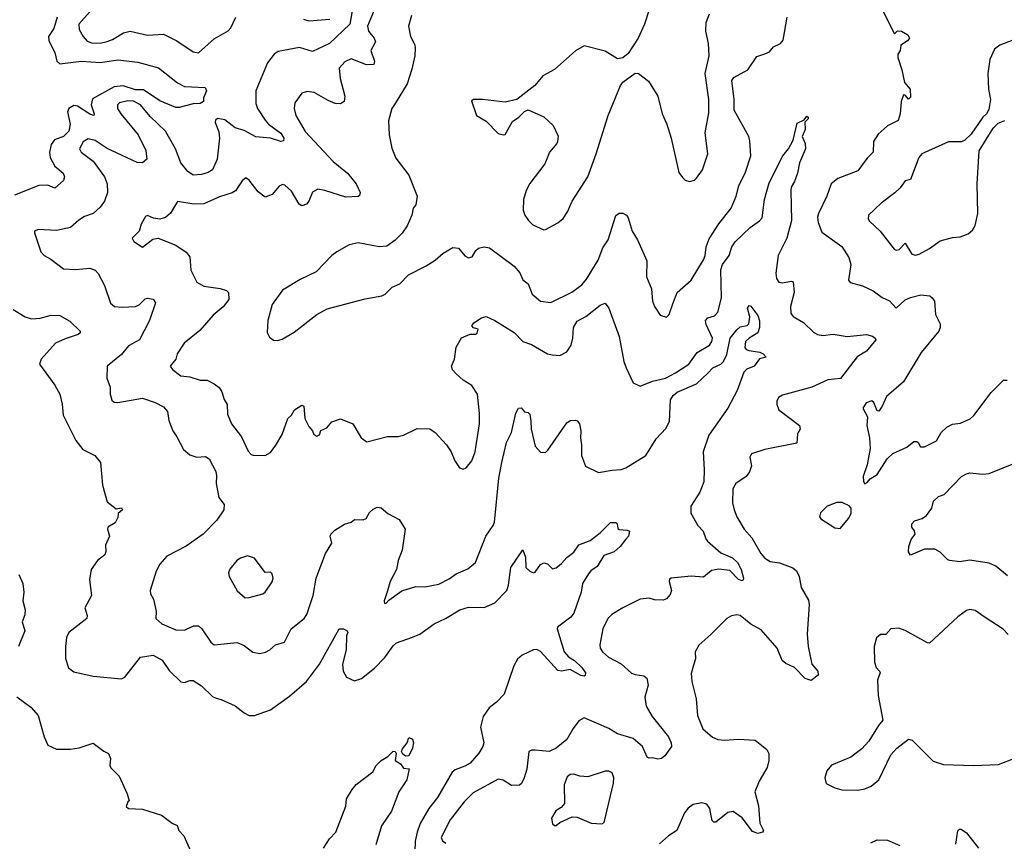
# Model space of a CAD drawing. Extents: x 2087054 to 2277909, y 548907 to 753496.
# Tile 363 of 444: x 2204715 to 2210331, y 735283 to 739971. Entities that reach past the tile are written whole.
import ezdxf

# ---------------------------------------------------------------- set-up
doc = ezdxf.new("R2010")
doc.units = 0

msp = doc.modelspace()

# ---------------------------------------------------------------- linework, layer by layer
at = {"layer": '0CON20XD'}
for points in [[(2205174.7, 740085), (2205052.2, 739945), (2205054.4, 739915), (2205076.5, 739875), (2205099.4, 739849.4), (2205125, 739839.4), (2205175, 739837.6), (2205215, 739846.6), (2205245, 739858.5), (2205307.1, 739897.1), (2205345, 739905.5), (2205445, 739883.1), (2205535, 739888.5), (2205611.2, 739851.2), (2205705, 739788.8), (2205735, 739781.5), (2205825, 739861.3), (2205905, 739906.8), (2205919.7, 739925), (2205947.5, 739985)], [(2206617.9, 740055), (2206598.9, 739945), (2206482.7, 739835), (2206385, 739790.5), (2206311.9, 739811.9), (2206190.1, 739789.9), (2206166.7, 739775), (2206128.6, 739725), (2206061.9, 739565), (2206062.7, 739492.7), (2206071.2, 739465), (2206115, 739397.3), (2206135, 739375.4), (2206205, 739323.3), (2206221.1, 739295), (2206219.7, 739280.3), (2206205, 739277.1), (2206145, 739294.6), (2206062.8, 739302.8), (2205995, 739338.2), (2205945, 739354.5), (2205885, 739400), (2205843.1, 739406.9), (2205831.4, 739398.6), (2205829.2, 739385), (2205850.8, 739330.8), (2205854.6, 739295.4), (2205840.9, 739175), (2205814, 739115), (2205790.2, 739099.8), (2205752, 739088), (2205705, 739084.5), (2205674.6, 739105), (2205633.9, 739155), (2205604, 739235), (2205546, 739336), (2205458.7, 739418.7), (2205405, 739484.6), (2205365, 739506.6), (2205331.9, 739508.1), (2205285, 739496.5), (2205273.3, 739485), (2205272.9, 739465), (2205291.2, 739435), (2205391.8, 739315), (2205435.6, 739225), (2205440, 739175), (2205415, 739154), (2205385, 739156.7), (2205215, 739235.5), (2205145, 739282.9), (2205105, 739291.9), (2205077.1, 739275), (2205055.8, 739235), (2205066, 739215), (2205134, 739164), (2205198.1, 739075), (2205214.4, 739035), (2205215.7, 738985), (2205199.4, 738935), (2205175, 738900.8), (2205133.8, 738865), (2205085, 738847.5), (2205052.4, 738827.6), (2205005, 738785.8), (2204925, 738767.5), (2204820, 738775), (2204800, 738765), (2204798.8, 738755), (2204836.1, 738646.1), (2204855, 738626.2), (2204893.3, 738605), (2204965, 738550), (2205035, 738545.6), (2205115, 738552.7), (2205145, 738541.4), (2205162.4, 738522.4), (2205198.8, 738455), (2205233.7, 738353.7), (2205255.5, 738335.5), (2205299.7, 738330.3), (2205376, 738334), (2205397.1, 738345), (2205431.3, 738378.7), (2205445, 738382.5), (2205476.6, 738376.6), (2205489.2, 738355), (2205455.2, 738254.8), (2205398.1, 738145), (2205335, 738110.6), (2205295, 738061.4), (2205214.3, 737995), (2205212.2, 737925), (2205231.1, 737875), (2205230.8, 737835), (2205241.1, 737801.1), (2205255, 737788.6), (2205275, 737786.9), (2205415, 737811.8), (2205487.9, 737787.9), (2205535, 737761.9), (2205557.5, 737735), (2205566.5, 737685), (2205588.6, 737625), (2205612, 737592), (2205648.6, 737518.6), (2205685, 737487.8), (2205725, 737475.7), (2205775, 737478.8), (2205796.7, 737465), (2205833, 737393), (2205838.3, 737368.3), (2205835.9, 737324.1), (2205850.8, 737245), (2205881.2, 737205), (2205878.8, 737175), (2205839.2, 737115), (2205760.8, 737035), (2205665, 736967.3), (2205555, 736910.5), (2205514.5, 736865), (2205494.5, 736825.5), (2205459.2, 736715), (2205462, 736695), (2205478.6, 736665), (2205493.8, 736595), (2205492, 736555), (2205526.7, 736525), (2205605, 736489.5), (2205655, 736487.8), (2205707.4, 736512.6), (2205735, 736512.5), (2205754.4, 736495), (2205805, 736420), (2205825, 736403.8), (2205955, 736417.5), (2205995, 736400.8), (2206045, 736363.3), (2206085, 736355.6), (2206117.2, 736362.8), (2206141.2, 736375), (2206175, 736404), (2206225, 736418.8), (2206262.9, 736495), (2206337.5, 736555), (2206352.8, 736577.2), (2206388.8, 736685), (2206405.5, 736785), (2206460, 736925), (2206495.8, 736985), (2206485.8, 737025), (2206489.2, 737035), (2206512.1, 737057.9), (2206567.3, 737092.7), (2206605, 737104), (2206625, 737119.2), (2206675, 737118), (2206691.2, 737125), (2206710, 737160), (2206730.7, 737179.3), (2206755, 737189.2), (2206777, 737187), (2206815, 737154), (2206879.7, 737119.7), (2206914.5, 737065), (2206895.9, 736944.1), (2206873.2, 736885), (2206863.6, 736835), (2206827.8, 736765), (2206813.3, 736713.3), (2206793.3, 736655), (2206795, 736640), (2206805, 736642.5), (2206820, 736660), (2206895, 736713.3), (2206975, 736737.5), (2207025, 736734.4), (2207105, 736750), (2207165, 736781.5), (2207205, 736810.4), (2207271.1, 736838.9), (2207315, 736874.2), (2207373.5, 737025), (2207415.5, 737085), (2207422.7, 737105), (2207448.2, 737355), (2207465.3, 737444.7), (2207491.1, 737558.9), (2207520.6, 737615), (2207545, 737726.7), (2207560, 737755), (2207575, 737756.2), (2207593.8, 737733.8), (2207615, 737730), (2207625, 737720), (2207629.7, 737679.7), (2207631.5, 737635), (2207655, 737537.5), (2207685, 737503.3), (2207715, 737502.5), (2207727.5, 737515), (2207835, 737672), (2207855, 737684), (2207885, 737686.7), (2207895, 737683.3), (2207908, 737665), (2207915.7, 737625), (2207912.9, 737585), (2207920, 737545), (2207920, 737485), (2207943, 737423), (2208016.9, 737386.9), (2208095, 737401.8), (2208145.3, 737404.7), (2208171.4, 737415), (2208285.6, 737485), (2208345, 737579.2), (2208400.7, 737639.3), (2208421.3, 737678.7), (2208427.8, 737802.2), (2208442.4, 737827.6), (2208465, 737846), (2208575.6, 737894.4), (2208640.4, 737955)], [(2206737.1, 740025), (2206698.7, 739935), (2206704.6, 739905), (2206736.5, 739866.5), (2206744.6, 739845), (2206717.6, 739795), (2206738.8, 739735), (2206735, 739716), (2206693.8, 739713.8), (2206605, 739748.2), (2206568.9, 739731.1), (2206536.5, 739695), (2206542.5, 739635), (2206570, 739535), (2206566.2, 739505), (2206545, 739492), (2206515, 739494), (2206475, 739510), (2206395, 739555.8), (2206355, 739561.4), (2206325, 739552), (2206285, 739497.5), (2206280, 739465), (2206289.4, 739425), (2206343.8, 739333.8), (2206502.9, 739162.9), (2206585, 739095.8), (2206634.2, 739035), (2206657.5, 738985), (2206652.5, 738967.5), (2206645, 738962.5), (2206575, 738958.2), (2206455, 738997.5), (2206415, 739004), (2206385, 738986.7), (2206365, 738936.7), (2206350.9, 738919.1), (2206325, 738909.2), (2206308.3, 738918.3), (2206265, 738993.8), (2206227.9, 739027.9), (2206215, 739030), (2206195, 739022), (2206155.5, 738974.5), (2206115, 738958), (2206075, 738990), (2206025, 739056), (2206005, 739068.8), (2205985, 739051.2), (2205946.5, 738995), (2205927.3, 738982.7), (2205855, 738959.7), (2205765, 738921.1), (2205708.5, 738918.5), (2205615.9, 738934.1), (2205575, 738866.7), (2205547.3, 738842.7), (2205515, 738833.8), (2205478.3, 738838.3), (2205445, 738853.3), (2205432.3, 738847.7), (2205408, 738805), (2205396.2, 738765), (2205356.7, 738725), (2205366.7, 738705), (2205415, 738673.8), (2205475, 738718.8), (2205505, 738724.2), (2205605, 738684), (2205663.8, 738645), (2205685, 738618.8), (2205691.7, 738541.7), (2205725, 738474.2), (2205765, 738450.5), (2205858.3, 738438.3), (2205895, 738425.6), (2205907.1, 738415), (2205907.3, 738375), (2205876.4, 738333.6), (2205819.4, 738285), (2205742.1, 738197.9), (2205653.6, 738126.4), (2205613.3, 738065), (2205606.1, 738033.9), (2205573.3, 737995), (2205586.7, 737975), (2205635, 737939.2), (2205685, 737934.2), (2205745, 737914.2), (2205785, 737914.3), (2205823.7, 737893.7), (2205853.2, 737873.2), (2205867.9, 737847.9), (2205880.8, 737805), (2205898.6, 737775), (2205901.3, 737721.3), (2205924.2, 737665), (2205980.9, 737590.9), (2206019.3, 737509.3), (2206035, 737491.2), (2206047, 737487), (2206115, 737485.5), (2206145, 737501.4), (2206176.7, 737543.3), (2206211.4, 737605), (2206244.5, 737695.5), (2206266.2, 737715), (2206283.3, 737745), (2206325, 737772.5), (2206336.4, 737766.4), (2206341.2, 737695), (2206365, 737650), (2206386.2, 737626.2), (2206393.8, 737605), (2206410, 737595), (2206425, 737602.5), (2206432, 737628), (2206467.9, 737642.1), (2206495, 737676.7), (2206545, 737693.3), (2206615.9, 737665.9), (2206662.5, 737585), (2206695, 737563.3), (2206813.6, 737593.6), (2206873.6, 737593.6), (2206905, 737600), (2206981.7, 737638.3), (2207055, 737636.2), (2207085.7, 737615.7), (2207148.8, 737545), (2207176.2, 737505), (2207197.5, 737455), (2207223.6, 737413.6), (2207245, 737407.5), (2207262.5, 737415), (2207294, 737455), (2207312.9, 737505), (2207337.1, 737665), (2207338.6, 737725), (2207325.6, 737835), (2207294.6, 737884.6), (2207244.2, 737915), (2207202.9, 737952.9), (2207184, 737974), (2207177.5, 737995), (2207195.6, 738035), (2207205, 738102.5), (2207234.2, 738155.8), (2207283.6, 738176.4), (2207315, 738176.7), (2207325, 738183.3), (2207330, 738205), (2207303, 738213), (2207293.3, 738225), (2207305, 738242.5), (2207349.1, 738270.9), (2207375, 738277.5), (2207425, 738255.8), (2207535, 738185.7), (2207585.4, 738135.4), (2207635, 738118.5), (2207725, 738064.4), (2207755, 738058.6), (2207795, 738056), (2207835, 738076.2), (2207861.4, 738115), (2207870.6, 738155), (2207872.9, 738215), (2207895, 738252), (2207945, 738277.1), (2208025, 738342.5), (2208055, 738353.3), (2208075.7, 738325), (2208134.5, 738164.5), (2208160.9, 738020.9), (2208174.5, 737984.5), (2208215, 737900), (2208255, 737880), (2208325, 737909.2), (2208398, 737925), (2208455, 737955.4), (2208531.1, 738005), (2208578.5, 738071.5), (2208648.6, 738115), (2208663.1, 738135), (2208666.2, 738155), (2208631.4, 738231.4), (2208626.9, 738255), (2208639.2, 738270.8), (2208678.2, 738281.8), (2208696.9, 738303.1), (2208718.2, 738385), (2208714.7, 738544.7), (2208724, 738575), (2208762.2, 738625), (2208777.1, 738675), (2208795, 738703.8), (2208880.6, 738785), (2208935, 738822.7), (2208949.9, 738840.1), (2208963.9, 738945), (2208989.9, 739040.1), (2209067.8, 739195), (2209099.4, 739235), (2209126.3, 739283.7), (2209149.3, 739380.7), (2209190, 739400), (2209205, 739420), (2209212.5, 739415), (2209212.5, 739405), (2209192.5, 739387.5), (2209194.2, 739345), (2209178, 739305), (2209194.2, 739265), (2209196.2, 739235), (2209162.5, 739155), (2209152.2, 739095), (2209135, 739048.8), (2209115.6, 739015), (2209112.5, 738995), (2209117.6, 738825), (2209090.7, 738725), (2209040.4, 738625), (2209027.9, 738525), (2209032.5, 738495), (2209045, 738474.3), (2209065, 738469.4), (2209115, 738480), (2209126.1, 738476.1), (2209131.5, 738415), (2209111.5, 738335), (2209112.5, 738295), (2209127.2, 738277.2), (2209185, 738243.3), (2209245, 738185.7), (2209264.7, 738174.7), (2209295, 738170), (2209355, 738177.5), (2209435, 738163.6), (2209545, 738174.4), (2209578.8, 738165), (2209593.8, 738155), (2209597.5, 738145), (2209545, 738080.8), (2209492.4, 738047.6), (2209396.4, 737923.6)], [(2208305, 740026.7), (2208278.9, 739945), (2208242.5, 739865), (2208185, 739778.8), (2208155, 739753.3), (2208125, 739747.5), (2208055, 739792.5), (2207935, 739822.5), (2207885, 739793.3), (2207765, 739688), (2207699.5, 739650.5), (2207653.3, 739595), (2207550, 739515), (2207485, 739500), (2207355, 739516.7), (2207303.3, 739516.7), (2207291.7, 739508.3), (2207320, 739425), (2207375, 739392.5), (2207445, 739322), (2207475, 739313.8), (2207485, 739316.7), (2207525, 739390), (2207562.5, 739415), (2207595, 739447.5), (2207615, 739456.7), (2207705, 739416.2), (2207757.7, 739367.7), (2207786.2, 739306.2), (2207782.9, 739277.1), (2207779.2, 739265), (2207736.2, 739215), (2207710.5, 739149.5), (2207625, 739037.5), (2207604.1, 738995.9), (2207588.8, 738945), (2207586.2, 738885), (2207596.7, 738855), (2207616.7, 738825), (2207641.7, 738801.7), (2207705, 738772.5)], [(2209615, 740067.5), (2209705, 739890), (2209722.3, 739907.7), (2209743.8, 739906.2), (2209781.2, 739885), (2209790, 739865), (2209779.1, 739850.9), (2209740, 739825), (2209736.7, 739795), (2209723.3, 739775), (2209723.3, 739755), (2209747.1, 739685), (2209762, 739612), (2209793.8, 739575), (2209795, 739530), (2209785, 739517.5), (2209765, 739540), (2209755, 739542.5), (2209742.9, 739505), (2209737.8, 739435), (2209725, 739396.2), (2209664.6, 739365.4), (2209645, 739349.2), (2209611.7, 739318.3), (2209584.5, 739275.5), (2209583.1, 739215), (2209548, 739182), (2209495, 739108.6), (2209381.2, 739065), (2209344.2, 739035), (2209319.4, 738965), (2209271.9, 738865), (2209265.7, 738844.3), (2209269.4, 738815), (2209289.7, 738759.7), (2209405, 738677.5), (2209445, 738614), (2209455.5, 738575), (2209442.5, 738485), (2209451.5, 738471.5), (2209521.8, 738451.8), (2209582, 738425), (2209635, 738385.6), (2209676.7, 738366.7), (2209715, 738324.4), (2209765, 738372.2), (2209795, 738387.1), (2209855, 738401.8), (2209905.5, 738395.5), (2209920, 738385), (2209932, 738365), (2209938.8, 738288.8), (2209966, 738235), (2209966, 738215), (2209957.5, 738195), (2209856.8, 738073.2), (2209755.3, 737904.7), (2209658.5, 737821.5), (2209635, 737766), (2209615, 737736.7), (2209605, 737740), (2209586.8, 737786.8), (2209575, 737795.8), (2209543.3, 737785), (2209523.8, 737755), (2209550, 737705), (2209546.1, 737656.1), (2209562, 737585), (2209565.7, 737525), (2209549.2, 737430.8), (2209526.2, 737365), (2209527, 737337), (2209535, 737322.5), (2209549.3, 737330.7), (2209565, 737352.5), (2209605, 737376.7), (2209663.5, 737466.5), (2209695, 737496.2), (2209775, 737533.1), (2209815, 737565.5), (2209832.5, 737565), (2209838.7, 737558.7), (2209853.5, 737533.5), (2209875, 737534.2), (2209945, 737567.5), (2209970, 737615), (2210003.6, 737646.4), (2210035, 737664.2), (2210080.6, 737669.4), (2210135.8, 737694.2), (2210156.8, 737713.2), (2210255.7, 737844.3), (2210325.8, 737914.2), (2210347.5, 737915)], [(2204928.7, 739985), (2204909.8, 739920.2), (2204879.7, 739875), (2204881.5, 739851.5), (2204916.2, 739785), (2204927.5, 739735), (2204945, 739718.6), (2205065, 739735.4), (2205176.6, 739726.6), (2205275, 739742.7), (2205388.9, 739728.9), (2205506.1, 739696.1), (2205615, 739611.4), (2205655, 739590.6), (2205773.3, 739585), (2205780.8, 739565), (2205763.3, 739525), (2205763.3, 739505), (2205745, 739493.8), (2205705, 739490.9), (2205625, 739470), (2205605, 739470.9), (2205515, 739507.6), (2205420.7, 739570.7), (2205375, 739570.9), (2205305, 739593.8), (2205255, 739588.8), (2205131.1, 739518.9), (2205123.4, 739485), (2205140.8, 739435), (2205137.5, 739425), (2205115, 739432.9), (2205045, 739478.8), (2205025, 739481.5), (2204995.5, 739465), (2204988.8, 739445), (2205002.9, 739375), (2204995.3, 739335), (2204965, 739305.3), (2204914.5, 739285), (2204895, 739258.6), (2204885.9, 739215), (2204889.3, 739185), (2204915.8, 739135.8), (2204963.1, 739095), (2204970.6, 739075), (2204965.5, 739054.5), (2204915, 739010.6), (2204875, 739026.4), (2204825, 739024.5), (2204685, 738969.1)], [(2206949.4, 739995), (2206932.9, 739935), (2206944.1, 739875.9), (2206968.5, 739828.5), (2206971.2, 739808.8), (2206969.2, 739765), (2206951.2, 739688.8), (2206925.8, 739605), (2206856.8, 739493.2), (2206837.5, 739465), (2206819.4, 739395), (2206822.5, 739315), (2206838.3, 739238.3), (2206861.3, 739181.3), (2206934.4, 739084.4), (2206982.2, 738965), (2206974.4, 738915.6), (2206960, 738895), (2206952, 738855), (2206925.5, 738794.5), (2206896.8, 738753.2), (2206857, 738713), (2206810, 738680), (2206765, 738676), (2206645, 738698), (2206595, 738687.5), (2206525, 738647.1), (2206496.2, 738625), (2206406.8, 738533.2), (2206315, 738488), (2206215, 738428), (2206155, 738346.7), (2206130, 738255), (2206127, 738187), (2206140.7, 738160.7), (2206163.6, 738143.6), (2206185, 738140), (2206211.7, 738148.3), (2206280.7, 738189.3), (2206410.3, 738289.7), (2206468.3, 738321.7), (2206685, 738378.8), (2206780, 738395), (2206800, 738405), (2206840, 738445), (2206882.5, 738465), (2206933.3, 738515), (2207032.7, 738567.3), (2207085, 738600), (2207130.2, 738639.8), (2207185, 738671.4), (2207217.1, 738667.1), (2207255, 738623.3), (2207275, 738612), (2207295, 738618.8), (2207316.7, 738655), (2207332.3, 738667.7), (2207365, 738676.2), (2207395, 738670), (2207535, 738565.8), (2207567, 738527), (2207585, 738486.2), (2207615.7, 738465), (2207637.5, 738405), (2207685, 738366), (2207745, 738358), (2207865, 738416.9), (2207922.1, 738457.9), (2207948.7, 738491.3), (2208015, 738600), (2208041.1, 738668.9), (2208071.1, 738715), (2208116, 738854), (2208135, 738867.9), (2208155, 738867.8), (2208175.7, 738855.7), (2208185, 738840.8), (2208208.8, 738765), (2208238.5, 738715), (2208292, 738595), (2208289.5, 738505), (2208318.2, 738435), (2208324.5, 738365), (2208335, 738334), (2208368.8, 738285), (2208405, 738274.2), (2208420.3, 738289.7), (2208439.5, 738350.5), (2208465, 738414.2), (2208545, 738484.2), (2208615, 738600.8), (2208624.6, 738625), (2208631.1, 738675), (2208648.3, 738721.7), (2208703.4, 738806.6), (2208773.4, 738896.6), (2208802.1, 738965), (2208816.7, 739023.3), (2208855, 739101.2), (2208885.5, 739195), (2208879.7, 739279.7), (2208873.5, 739305), (2208790.6, 739455), (2208790.8, 739515), (2208777.5, 739625), (2208787.7, 739642.3), (2208867.5, 739685), (2208919.7, 739760.3), (2208965, 739776), (2208992.3, 739787.7), (2209014.1, 739815.9), (2209054.1, 739835.9), (2209070, 739855), (2209093.3, 739985)], [(2206333.8, 739973.8), (2206365, 739965.6), (2206485, 739973.6)], [(2207705, 738772.5), (2207715, 738773.3), (2207785, 738812), (2207815, 738836.7), (2207840, 738875), (2207866.7, 738935), (2207955.7, 739074.3), (2208002.9, 739205), (2208070.8, 739425), (2208141.4, 739595), (2208155, 739614.2), (2208225, 739666.2), (2208245, 739663.3), (2208301.2, 739621.2), (2208355.6, 739535.6), (2208380, 739435), (2208406.9, 739375), (2208430.6, 739295), (2208475, 739100), (2208495, 739070), (2208510, 739055), (2208535, 739047.5), (2208563.6, 739056.4), (2208575, 739066.7), (2208609.2, 739115), (2208639.2, 739205), (2208625.5, 739325), (2208645, 739440), (2208645.3, 739515), (2208625.4, 739665), (2208647.5, 739765), (2208642.9, 739835), (2208628.8, 739905), (2208631.2, 739955), (2208648.8, 740005)], [(2210463.6, 739886.4), (2210305, 739826.7), (2210275, 739802.5), (2210248.8, 739745), (2210236.7, 739665), (2210240, 739575), (2210252.5, 739515), (2210241.7, 739458.3), (2210230, 739435), (2210207.5, 739415), (2210141.7, 739318.3), (2210105.8, 739284.2), (2210085.8, 739274.2), (2210012.5, 739275), (2209861.2, 739205), (2209842.5, 739185), (2209795, 739060), (2209765, 739052), (2209737.4, 739012.6), (2209707.2, 738982.8), (2209628, 738925), (2209556.2, 738855), (2209553.8, 738835), (2209561.2, 738821.2), (2209623.7, 738763.7), (2209702.4, 738662.4), (2209715, 738656.9), (2209730.3, 738659.7), (2209765, 738696.7), (2209803.2, 738633.2), (2209825, 738628)], [(2209825, 738628), (2209845, 738634.2), (2209904.4, 738665.6), (2209965, 738710), (2210035, 738728.8), (2210078.3, 738731.7), (2210125, 738750), (2210149.5, 738770.5), (2210163.9, 738796.1), (2210180, 738865), (2210176.7, 739035), (2210187.5, 739222.5), (2210267, 739353), (2210295, 739380), (2210333.6, 739396.4)], [(2208640.4, 737955), (2208669.1, 737985), (2208713.3, 738006.7), (2208728.8, 738021.2), (2208748.5, 738061.5), (2208766.6, 738153.4), (2208805, 738201.8), (2208825, 738219.1), (2208863.5, 738226.5), (2208874.5, 738235.5), (2208879.4, 738275), (2208865.8, 738325), (2208875, 738340), (2208885, 738336.2), (2208925, 738283.3), (2208935, 738252.5), (2208935.4, 738215.4), (2208924.4, 738185), (2208875, 738154.4), (2208855.6, 738135), (2208851.8, 738101.8), (2208859.4, 738089.4), (2208873.1, 738083.1), (2208936.7, 738075), (2208956, 738065), (2208972.5, 738045), (2208934.2, 738035.8), (2208903.3, 737995), (2208863.3, 737976.7), (2208845, 737960), (2208807.5, 737855), (2208754.2, 737755), (2208645, 737600), (2208614.3, 737505), (2208618.8, 737405), (2208616.8, 737335), (2208595, 737276), (2208543.8, 737196.2), (2208542.9, 737155), (2208582.2, 737085), (2208613.7, 737053.7), (2208628.3, 737008.3), (2208638.6, 736995), (2208715, 736928.5), (2208780.3, 736900.3), (2208809.2, 736875), (2208830.4, 736835), (2208843.8, 736785), (2208841.2, 736775), (2208835, 736768.8), (2208815, 736778), (2208765, 736828.5), (2208703.4, 736836.6), (2208661.7, 736828.3), (2208615, 736790.8), (2208545, 736795.6), (2208430, 736785), (2208421.2, 736778.8), (2208418.8, 736765), (2208433.3, 736715), (2208425, 736692.5), (2208405, 736667.5), (2208385, 736660), (2208335, 736660.8), (2208305, 736670), (2208255, 736665.7), (2208155, 736615.6), (2208091.7, 736578.3), (2208069.2, 736555), (2208041.5, 736495), (2208035.6, 736465.6), (2208023.3, 736405), (2208025.7, 736385), (2208039.2, 736365), (2208073.5, 736333.5), (2208145.3, 736295.3), (2208205, 736243.3), (2208225, 736234.6), (2208275, 736228.2), (2208291.9, 736215), (2208298.9, 736175), (2208280.5, 736105), (2208289.1, 736055), (2208322.2, 735995), (2208415, 735879.4), (2208431.3, 735845), (2208432.5, 735825), (2208395, 735771.1), (2208375, 735756.4), (2208355, 735752.5), (2208325, 735760), (2208305, 735757.5), (2208294.1, 735764.1), (2208266.9, 735825), (2208215, 735870.4), (2208125, 735896.4), (2208075, 735926.9), (2207935, 735988), (2207905, 735970), (2207872.2, 735927.8), (2207835.7, 735865), (2207775, 735815.7), (2207735, 735795.6), (2207655, 735804.3), (2207635, 735804), (2207620, 735795), (2207607.8, 735695), (2207592.5, 735645), (2207576.6, 735613.4), (2207565.7, 735604.3), (2207520.9, 735600.9), (2207472.2, 735632.2), (2207445, 735637.1), (2207300.8, 735559.1), (2207250.5, 735509.5), (2207169.6, 735405), (2207120, 735305), (2207126.7, 735286.7), (2207145, 735272.3)], [(2204677.8, 738317.8), (2204746.6, 738276.6), (2204782.5, 738265), (2204832, 738268), (2204895, 738286.2), (2204945, 738284.3), (2205001.1, 738251.1), (2205060, 738195), (2205060, 738185), (2205048.8, 738175), (2204975, 738150.8), (2204920, 738125), (2204836.9, 738035), (2204827.5, 738005), (2204915.5, 737885.5), (2204943.8, 737835), (2204957.7, 737777.7), (2204963.3, 737715), (2205035, 737570), (2205075, 737518.8), (2205143.3, 737485), (2205176.7, 737445), (2205186.7, 737315), (2205215, 737220), (2205265, 737180), (2205295, 737186.7), (2205302.5, 737175), (2205277, 737153), (2205275, 737130), (2205259.5, 737100.5), (2205218.8, 737075), (2205216.4, 737063.6), (2205226.7, 737025), (2205203.9, 736973.9), (2205206.4, 736936.4), (2205201.2, 736918.8), (2205158.8, 736885), (2205122, 736835), (2205114.3, 736775), (2205125.7, 736685), (2205087.5, 736615), (2205100.9, 736570.9), (2205098.1, 736555), (2204995.6, 736475), (2204982.8, 736447.2), (2204975.6, 736395), (2204975.7, 736325.7), (2204992.8, 736272.8), (2205025, 736251.1), (2205135, 736226.5), (2205295, 736210.5), (2205315, 736219.4), (2205405, 736333.6), (2205476.4, 736346.4), (2205527.6, 736317.6), (2205567.2, 736257.2), (2205635, 736194), (2205655, 736189.2), (2205685, 736201.4), (2205705, 736201.1), (2205751.3, 736171.3), (2205815, 736110), (2205835, 736100), (2205865, 736093.3), (2205945, 736055.8), (2205995, 736015.8), (2206025, 736000.8), (2206055, 736000.8), (2206145, 736034.2), (2206255, 736112), (2206350.8, 736195), (2206425.5, 736294.5), (2206537.5, 736495), (2206562.5, 736495), (2206582.5, 736485), (2206586, 736476), (2206580, 736455), (2206576.5, 736375), (2206556.7, 736295), (2206560, 736255), (2206579.8, 736219.8), (2206625, 736199.2), (2206665, 736212.9), (2206738.3, 736271.7), (2206797.4, 736332.6), (2206845, 736398.6), (2206864.3, 736415), (2206955, 736448.6), (2206996.7, 736465), (2207078.8, 736525), (2207143.3, 736555), (2207225, 736604.2), (2207275, 736619.2), (2207365, 736617.8), (2207425.8, 736645), (2207494, 736715), (2207504, 736745), (2207516.5, 736845), (2207585, 736946.2), (2207600.8, 736905), (2207602, 736845), (2207625, 736824.3), (2207645, 736815.8), (2207655, 736818.8), (2207685, 736862), (2207705, 736872), (2207725, 736866.2), (2207755, 736837.5), (2207775, 736844.3), (2207805, 736867.9), (2207835, 736903.1), (2207876.5, 736933.5), (2207905, 736974.4), (2207969.5, 737000.5), (2208025.9, 737044.1), (2208085, 737103.3), (2208115, 737102.5), (2208122.5, 737095), (2208127.5, 737067.5), (2208135, 737062.5), (2208179.3, 737059.3), (2208192.5, 737052.5), (2208187.1, 737025), (2208172.7, 737007.3), (2208139.4, 736965), (2208105, 736934.4), (2208046.2, 736915), (2208008.8, 736851.2), (2207972.9, 736827.1), (2207959.7, 736810.3), (2207925.8, 736755), (2207917.1, 736705), (2207875.7, 736584.3), (2207858.1, 736561.9), (2207783.3, 736505), (2207781.2, 736495), (2207820.6, 736365), (2207844.4, 736335), (2207878.6, 736315), (2207922.2, 736275), (2207941.9, 736245), (2207939.7, 736230.3), (2207934.2, 736225.8), (2207915, 736228.9), (2207855, 736264.5), (2207805, 736254.5), (2207785, 736258.9), (2207685, 736366.4), (2207665, 736377.5), (2207645, 736376.7), (2207582, 736345), (2207555, 736322), (2207534.4, 736285), (2207477.8, 736122.2), (2207435, 736078), (2207392.5, 736045), (2207358.9, 735995), (2207343.5, 735935), (2207361.9, 735845), (2207357.1, 735825), (2207334.4, 735785.6), (2207285, 735729.2), (2207255, 735711.4), (2207198.6, 735691.4), (2207182.6, 735677.4), (2207097.3, 735532.7), (2207048.8, 735471.2), (2207000, 735385), (2206982.5, 735335), (2206970.4, 735285), (2206969.5, 735220.5)], [(2209396.4, 737923.6), (2209323.8, 737916.2), (2209233.3, 737875), (2209065, 737828), (2209043.8, 737815), (2209034.4, 737795.6), (2209034.2, 737775.8), (2209044.6, 737744.6), (2209163.3, 737655), (2209166.7, 737635), (2209151.7, 737608.3), (2209147.5, 737555), (2208965, 737519.6), (2208888.8, 737495), (2208879.2, 737475), (2208888.5, 737425), (2208878.3, 737391.7), (2208858, 737365), (2208800, 737325), (2208782.5, 737295), (2208780, 737215), (2208789.4, 737175), (2208805.6, 737135), (2208847.8, 737065), (2208890.5, 737015), (2208942.7, 736925), (2208965, 736898.9), (2208995, 736880.4), (2209047.9, 736872.1), (2209125, 736843.3), (2209146.6, 736826.6), (2209160.6, 736795), (2209172.4, 736732.4), (2209215, 736660), (2209218.7, 736635), (2209207.1, 736465), (2209212.9, 736395), (2209232.9, 736295), (2209267.5, 736255), (2209269.2, 736230.8), (2209229.2, 736200.8), (2209195, 736212.5), (2209134.2, 736275), (2209085, 736297.3), (2209064.7, 736314.7), (2209034.5, 736385), (2208945, 736489.4), (2208885, 736522.3), (2208825, 736571.9), (2208805, 736576.5), (2208775, 736570), (2208747.5, 736555), (2208657.3, 736462.7), (2208588, 736402), (2208568.6, 736365), (2208569.2, 736325), (2208558.6, 736288.6), (2208545, 736240), (2208547.8, 736195), (2208574.3, 736095.7), (2208581.3, 736001.3), (2208612, 735925), (2208667.1, 735877.1), (2208696.2, 735865), (2208735, 735860), (2208815, 735865.9), (2208910.6, 735860.6), (2208977.3, 735807.3), (2208987.8, 735785), (2208988.5, 735745), (2208978.5, 735705), (2208932.6, 735627.4), (2208908.1, 735565), (2208928.4, 735485), (2208937, 735387), (2208957.5, 735345), (2208952, 735335), (2208925, 735327.9), (2208895, 735339.6), (2208835, 735416.8), (2208785, 735453.5), (2208755, 735448.5), (2208685, 735393.3), (2208675, 735393.1), (2208665, 735402), (2208658.2, 735428.2), (2208651.2, 735471.2), (2208634.7, 735494.7), (2208605, 735503.8), (2208556.8, 735493.2), (2208528.3, 735471.7), (2208507.5, 735445), (2208462.9, 735345), (2208415.3, 735314.7), (2208365, 735268.1)], [(2210348.7, 736798.7), (2210283.2, 736853.2), (2210245, 736870.4), (2210135, 736887.5), (2210075, 736877.1), (2210020, 736885), (2210008.8, 736888.8), (2209965, 736933.3), (2209935, 736950), (2209875, 736950), (2209795, 736916.7), (2209784.2, 736935), (2209785.8, 736965), (2209800, 737005), (2209822.5, 737035), (2209818.6, 737055), (2209804.2, 737075), (2209804.2, 737095), (2209818.8, 737111.2), (2209862.5, 737125), (2209887.7, 737142.3), (2209916.7, 737185), (2209927.5, 737225), (2209955, 737250), (2209987.3, 737262.7), (2210086.2, 737365), (2210115, 737380), (2210135, 737385.7), (2210208.7, 737378.7), (2210245, 737381.5), (2210405, 737446.7)], [(2209395, 737067.5), (2209443.6, 737126.4), (2209456.7, 737155), (2209457.5, 737185), (2209447, 737197), (2209406.4, 737216.4), (2209375, 737216.2), (2209320, 737195), (2209281.7, 737158.3), (2209276.7, 737135), (2209285, 737123.8), (2209365, 737072.5), (2209395, 737067.5)], [(2206002, 736672), (2206025, 736673.8), (2206102.5, 736695), (2206115, 736704), (2206155.5, 736764.5), (2206160.8, 736785), (2206155, 736810), (2206145, 736818.8), (2206115, 736817.5), (2206055, 736898.8), (2206015, 736912), (2205975, 736899.4), (2205954.6, 736885.4), (2205913.4, 736836.6), (2205905.8, 736815), (2205910, 736795), (2205955, 736713.3), (2206002, 736672)], [(2204710, 736805), (2204732.5, 736755), (2204738, 736705), (2204732.5, 736655), (2204746.1, 736603.9), (2204744, 736575), (2204730, 736535), (2204744, 736485), (2204707.8, 736395)], [(2210353, 736463), (2210325, 736493.8), (2210216.7, 736565), (2210165, 736600), (2210135, 736605.8), (2210115, 736601.2), (2210066.7, 736565), (2209905, 736414), (2209892.5, 736415), (2209765, 736486.2), (2209729.5, 736499.5), (2209684.1, 736495.9), (2209656.1, 736463.9), (2209625, 736462.5), (2209602.5, 736445), (2209588.8, 736395), (2209590, 736305), (2209600.8, 736275), (2209620, 736255), (2209622, 736245), (2209607.5, 736205), (2209611.4, 736115), (2209638.6, 735975), (2209612.5, 735945), (2209558.8, 735855), (2209518.3, 735811.7), (2209455, 735764), (2209345, 735717.5), (2209318.9, 735685), (2209308.2, 735645), (2209315, 735612.5), (2209365, 735589.2), (2209405, 735577.5), (2209495, 735574.3)], [(2204698.3, 736108.3), (2204779.5, 736049.5), (2204820.5, 736000.5), (2204855, 735880), (2204875, 735832.5), (2204925, 735808.8), (2205005, 735808.8), (2205055, 735816.7), (2205135, 735842.5), (2205195, 735797.5), (2205222.5, 735785), (2205232.5, 735755), (2205230, 735715), (2205235, 735702.5), (2205282.5, 735655), (2205327.5, 735555), (2205340, 735515), (2205331.7, 735508.3), (2205321.7, 735481.7), (2205335, 735470), (2205415, 735467.5), (2205525, 735433.3), (2205585, 735386.2), (2205613, 735373), (2205623.3, 735345), (2205651.2, 735315), (2205689.3, 735229.3)], [(2206915, 735768.8), (2206900, 735780), (2206893.8, 735795), (2206899.1, 735810.9), (2206925.8, 735845), (2206935, 735876.2), (2206955, 735866.2), (2206960.6, 735845), (2206955.8, 735815), (2206935, 735771.2), (2206915, 735768.8)], [(2209495, 735574.3), (2209535, 735582), (2209571.7, 735598.3), (2209615, 735633.3), (2209683.9, 735776.1), (2209717.5, 735815), (2209785, 735866.7), (2209805, 735861.2), (2209925, 735741.2), (2209985, 735722.5), (2210155, 735716.2), (2210298.3, 735721.7), (2210395, 735760)], [(2206447.5, 735245), (2206483.1, 735296.9), (2206518.1, 735335), (2206575.5, 735484.5), (2206579.4, 735525), (2206611.2, 735578.8), (2206635, 735608), (2206729.5, 735680.5), (2206747.5, 735715), (2206777.5, 735745), (2206815, 735766.7), (2206845, 735797.5), (2206856.1, 735796.1), (2206862.5, 735785), (2206857.5, 735745), (2206886.7, 735725), (2206905, 735700), (2206936.7, 735696.7), (2206922.5, 735635), (2206877.5, 735565), (2206835, 735456.2), (2206778.6, 735371.4), (2206746.7, 735263.3)], [(2207775, 735373.3), (2207795, 735390), (2207866.1, 735423.9), (2207895, 735421.2), (2207975, 735386), (2208035, 735383.8), (2208049.5, 735390.5), (2208102.2, 735615), (2208104.3, 735645), (2208094.2, 735674.2), (2208075, 735684), (2208055, 735684.2), (2207955, 735651.4), (2207910, 735655), (2207875, 735666.2), (2207855, 735663.8), (2207838, 735652), (2207820, 735605), (2207821.7, 735498.3), (2207803.9, 735476.1), (2207773, 735457), (2207748.8, 735415), (2207755, 735382.5), (2207765, 735373.3), (2207775, 735373.3)], [(2210055, 735267.5), (2210066.1, 735343.9), (2210075, 735353.3), (2210085, 735352), (2210115, 735332), (2210184.6, 735244.6)], [(2209568.8, 735275), (2209605, 735292), (2209665, 735290), (2209735, 735260)]]:
    msp.add_lwpolyline(points, dxfattribs=at)

doc.saveas('drawing.dxf')
